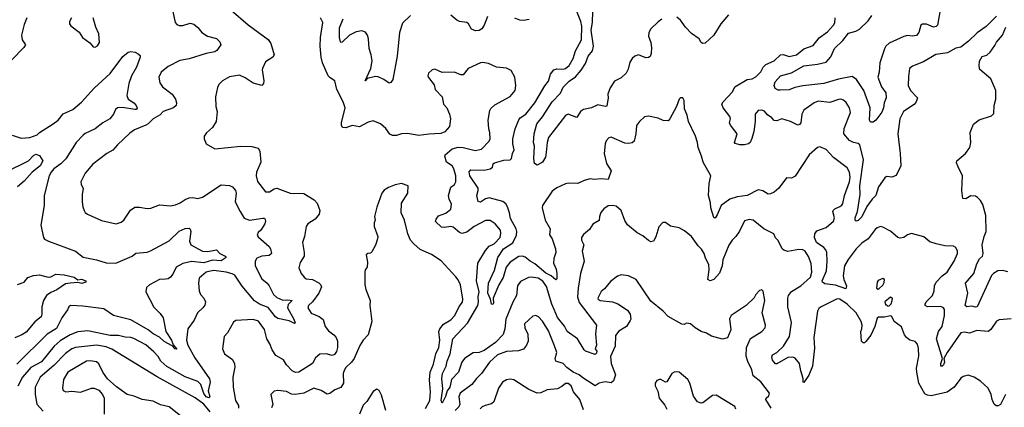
# Model space of a CAD drawing. Extents: x 1839239 to 1929705, y 762242 to 910352.
# Tile 323 of 429: x 1846724 to 1854698, y 894631 to 897769. Entities that reach past the tile are written whole.
import ezdxf

# ---------------------------------------------------------------- set-up
doc = ezdxf.new("R2010")
doc.units = 0

msp = doc.modelspace()

# ---------------------------------------------------------------- linework, layer by layer
at = {"layer": '0CON10XD'}
for points in [[(1847963.1, 897835), (1847983.3, 897745), (1847995, 897730.8), (1848015, 897722.9), (1848045, 897722.9), (1848105, 897742), (1848132.7, 897732.7), (1848165, 897705.8), (1848199.2, 897665), (1848244, 897635), (1848317.4, 897617.4), (1848345, 897590), (1848352, 897565), (1848320.2, 897519.8), (1848305, 897507.8), (1848234.7, 897495.3), (1848097, 897453), (1848020.9, 897439.1), (1847925, 897388.8), (1847869.4, 897345), (1847849.4, 897305), (1847858.3, 897258.3), (1847881.2, 897225), (1847959.2, 897165), (1847984.3, 897125), (1847992.5, 897095), (1847990, 897075), (1847970, 897055), (1847886, 897025), (1847861.4, 896998.6), (1847804.6, 896965.4), (1847765, 896927.1), (1847744, 896916), (1847652.6, 896877.4), (1847615, 896849.2), (1847515, 896757.1), (1847477.5, 896712.5), (1847430, 896685), (1847315, 896599.4), (1847255, 896525.7), (1847218, 896455), (1847221.2, 896435), (1847238, 896405), (1847229.2, 896355), (1847228.6, 896295), (1847234, 896255), (1847246, 896225), (1847255, 896208.8), (1847273.3, 896195), (1847385, 896144), (1847505, 896116.2), (1847545, 896130), (1847566.2, 896145), (1847622.3, 896227.7), (1847655, 896251.2), (1847695, 896252), (1847755, 896240), (1847785, 896244), (1847855, 896270), (1847945, 896262.9), (1847985, 896268.9), (1848022, 896285), (1848065, 896314.4), (1848095, 896325.6), (1848125, 896328.5), (1848165, 896321.5), (1848205, 896331.2), (1848355, 896431.1), (1848422.7, 896427.3), (1848448, 896415), (1848470.6, 896385), (1848477.8, 896365), (1848470, 896295), (1848509.2, 896215), (1848542.7, 896162.7), (1848585, 896145.6), (1848692.5, 896162.5), (1848705, 896161.2), (1848711.4, 896151.4), (1848714.4, 896135), (1848707.9, 896115), (1848676.1, 896063.9), (1848654.2, 896045), (1848646.2, 896025), (1848655, 896011.2), (1848743.4, 895933.4), (1848754.2, 895915), (1848761.9, 895875), (1848745, 895858.8), (1848685, 895854.7), (1848645, 895838.9), (1848631.1, 895815), (1848629.6, 895775), (1848685, 895670), (1848727.1, 895635), (1848743.3, 895613.3), (1848779.2, 895545), (1848805, 895520), (1848855, 895499.1), (1848895, 895501.2), (1848930, 895495), (1848897.3, 895462.7), (1848892.5, 895435), (1848945, 895343.8), (1848955.7, 895315), (1848949.4, 895310.6), (1848905, 895330.4), (1848815, 895350.9), (1848795, 895362.9), (1848735, 895438.8), (1848665, 895465.4), (1848625, 895492.7), (1848525, 895612.7), (1848465, 895699.6), (1848445, 895712.1), (1848395, 895725.3), (1848295, 895738.7), (1848255, 895731.5), (1848234.3, 895725), (1848177.5, 895675), (1848171.1, 895635), (1848177.1, 895575), (1848187.5, 895545), (1848213.6, 895513.6), (1848227.1, 895485), (1848222.6, 895457.4), (1848205.8, 895435), (1848164.6, 895395.4), (1848136.7, 895335), (1848086.2, 895265), (1848075.9, 895175), (1848086, 895135), (1848140.9, 895030.9), (1848261.7, 894861.7), (1848265.3, 894835), (1848251.1, 894765), (1848262.9, 894715), (1848255, 894706.4), (1848235, 894715.3), (1848215, 894743.2), (1848191.4, 894815), (1848165, 894840.4), (1848065, 894877.3), (1847915, 894961.2), (1847867.1, 895005), (1847845, 895043.3), (1847811, 895081), (1847745, 895136.1), (1847648.3, 895188.3), (1847625, 895196.1), (1847578.7, 895198.7), (1847525, 895212), (1847456.5, 895213.5), (1847275, 895250.6), (1847195, 895242.5), (1847133.3, 895216.7), (1847052.1, 895167.9), (1847004.1, 895125.9), (1846900, 895000), (1846815, 894952.9), (1846746.8, 894875), (1846708.2, 894801.8)], [(1848435.6, 897845.6), (1848575, 897727.1), (1848735, 897608), (1848758.6, 897575), (1848785.8, 897485), (1848774.1, 897465.9), (1848715, 897426.7), (1848688.8, 897375), (1848686.1, 897363.9), (1848701.4, 897275), (1848697.3, 897252.7), (1848685, 897237.5), (1848615, 897254), (1848549.4, 897299.4), (1848505, 897320), (1848422.7, 897307.3), (1848366.7, 897275), (1848336.7, 897245), (1848325, 897220), (1848310, 897145), (1848313.1, 897065), (1848323.1, 897025), (1848314.2, 896945.8), (1848283.8, 896895), (1848237.3, 896852.7), (1848216.7, 896825), (1848217.5, 896805), (1848232.5, 896765), (1848305, 896722.5), (1848515, 896744.3), (1848605, 896741.1), (1848655, 896730), (1848669.2, 896705), (1848675.6, 896615), (1848642, 896535), (1848638, 896505), (1848650.3, 896460.3), (1848715, 896376.2), (1848745.8, 896374.2), (1848785, 896399.2), (1848805, 896404.4), (1848914.1, 896364.1), (1849025, 896361.8), (1849109.5, 896309.5), (1849133.7, 896283.7), (1849153.2, 896225), (1849147.9, 896195), (1849115.9, 896154.1), (1849058, 896115), (1849043.6, 896093.6), (1849030, 896015), (1849014.3, 895965), (1849028.6, 895885), (1849028, 895855), (1848996.1, 895803.9), (1848985, 895760), (1849004, 895715), (1849026.2, 895685), (1849045, 895672), (1849095, 895664.3), (1849145, 895639.4), (1849159.4, 895625), (1849167.8, 895605), (1849145.3, 895555), (1849094.6, 895485), (1849062.2, 895455), (1849056.7, 895435), (1849085, 895393.5), (1849148.8, 895365), (1849182.4, 895342.4), (1849197.1, 895285), (1849225, 895250), (1849268.3, 895218.3), (1849286.9, 895196.9), (1849296.2, 895165), (1849297.3, 895115), (1849288.5, 895081.5), (1849272.1, 895057.9), (1849255, 895050.9), (1849205, 895064.3), (1849155, 895060), (1849119.5, 895030.5), (1849095.8, 894985), (1848985, 894914.6), (1848956.4, 894913.6), (1848929.4, 894925), (1848884.6, 894975), (1848858.9, 895015), (1848799.4, 895049.4), (1848767.8, 895095), (1848750.3, 895145), (1848724.6, 895185), (1848705, 895260), (1848657.4, 895327.4), (1848615, 895342.7), (1848475, 895333.8), (1848455, 895320), (1848407.3, 895232.7), (1848378.8, 895205), (1848366.7, 895105), (1848382.5, 895065), (1848447, 895017), (1848464.1, 894984.1), (1848465.7, 894955), (1848448.8, 894875), (1848453.4, 894793.4), (1848470.9, 894685), (1848494.4, 894645), (1848496.9, 894625)], [(1854752.1, 895347.9), (1854655, 895338.1), (1854635, 895328.6), (1854588.8, 895261.2), (1854565.8, 895244.2), (1854475, 895253.8), (1854415, 895230), (1854375, 895239.4), (1854345, 895234.4), (1854235.4, 895074.6), (1854208.8, 895025), (1854212.2, 894995), (1854205.4, 894975), (1854195, 894964), (1854185, 894963.3), (1854182.9, 894985), (1854197.5, 895025), (1854148.5, 895185), (1854163.7, 895245), (1854194, 895286), (1854214.7, 895375), (1854213.3, 895423.3), (1854205, 895436.5), (1854185, 895447.5), (1854075, 895443.3), (1854058.1, 895455), (1854056.7, 895465), (1854065, 895485.6), (1854115.9, 895535), (1854130.5, 895575), (1854131.8, 895615), (1854144.7, 895645.3), (1854194.2, 895695.8), (1854234.3, 895725), (1854292, 895815), (1854318.8, 895875), (1854318.1, 895895), (1854305, 895923.8), (1854287.5, 895935), (1854215, 895938.8), (1854145, 895953.3), (1854095, 895970), (1854045, 896011.2), (1853945, 896036.7), (1853915, 896026.2), (1853885, 896006.2), (1853855, 896001.2), (1853835, 896006.2), (1853775, 896058), (1853715, 896090), (1853695, 896093.8), (1853667.3, 896082.7), (1853650.9, 896069.1), (1853595.7, 895995), (1853545, 895960.8), (1853497.1, 895915), (1853432.2, 895827.8), (1853402.3, 895775), (1853392.1, 895695), (1853397.3, 895665), (1853418.5, 895615), (1853415, 895590), (1853330.2, 895620.2), (1853245, 895629.6), (1853225.3, 895645), (1853221.8, 895655), (1853258.2, 895735), (1853263.9, 895815), (1853259.7, 895885), (1853252.8, 895905), (1853235, 895925.3), (1853176.2, 895965), (1853161.8, 896005), (1853164.5, 896035.5), (1853180, 896060), (1853255, 896087.3), (1853315, 896137.5), (1853323.8, 896165), (1853308.9, 896215), (1853310.8, 896225), (1853325, 896238.6), (1853365, 896255.6), (1853382.2, 896267.8), (1853389.1, 896280.9), (1853403.7, 896346.3), (1853444.1, 896455), (1853448.4, 896495), (1853444.6, 896535), (1853425, 896570.5), (1853314.1, 896654.1), (1853255, 896719.2), (1853205, 896739.2), (1853185, 896734), (1853118, 896675), (1853005, 896501.2), (1852975, 896486.7), (1852935, 896487.5), (1852871.2, 896405), (1852835, 896373.8), (1852805, 896358), (1852785, 896356), (1852743, 896383), (1852705, 896391.2), (1852615, 896344.3), (1852535, 896334.4), (1852474.6, 896315.4), (1852404.4, 896265), (1852372.1, 896187.9), (1852355, 896161.2), (1852345, 896166.7), (1852320.7, 896245), (1852317.4, 896287.4), (1852302.7, 896345), (1852307.8, 896442.2), (1852320.6, 896505), (1852258, 896615), (1852246.2, 896665), (1852218.1, 896735), (1852213.1, 896775), (1852195.8, 896825), (1852139.4, 896945), (1852129.4, 896995), (1852108.3, 897048.3), (1852106, 897115), (1852095, 897137.5), (1852075, 897136.7), (1852063.8, 897125), (1852042.5, 897065), (1851988.8, 896965), (1851975, 896951.2), (1851935, 896952), (1851895, 896972), (1851815, 896988.8), (1851785, 896982.5), (1851743.3, 896945), (1851718.3, 896911.7), (1851714.4, 896845), (1851699.2, 896785), (1851685, 896772.5), (1851655, 896766.9), (1851625, 896769.4), (1851515, 896818), (1851495, 896813.3), (1851472.3, 896787.7), (1851464.2, 896765), (1851456.9, 896685), (1851477.1, 896605), (1851513.3, 896545), (1851490, 896475), (1851431.7, 896481.7), (1851375, 896474.4), (1851345, 896479.6), (1851295, 896467.7), (1851245, 896441.5), (1851165, 896444.5), (1851145, 896438.8), (1851075, 896407.5), (1851035, 896380.4), (1850957.5, 896265), (1850954.6, 896245), (1850978, 896145), (1851018.5, 896075), (1851015, 896026.7), (1851035.5, 895995), (1851063.3, 895915), (1851064.6, 895885), (1851048.7, 895835), (1851047.5, 895797.5), (1851068.1, 895748.1), (1851074.6, 895714.6), (1851075, 895670), (1851065, 895663.8), (1851027.3, 895695), (1850985, 895717.2), (1850895, 895793.5), (1850856.5, 895815), (1850817.2, 895847.2), (1850795, 895855.4), (1850765, 895851.5), (1850695, 895804.6), (1850664.7, 895765.3), (1850639.2, 895680.8), (1850605, 895621.2), (1850558.8, 895515), (1850561.2, 895475), (1850555, 895463.8), (1850543.8, 895465), (1850536.7, 895505), (1850514.7, 895555), (1850519.2, 895635), (1850568.9, 895741.1), (1850596.5, 895845), (1850642.2, 895915), (1850717, 895963), (1850747.4, 896025), (1850750.3, 896055), (1850745.3, 896075), (1850698.1, 896158.1), (1850691.6, 896205), (1850675.2, 896255.2), (1850659.5, 896279.5), (1850637.8, 896297.8), (1850525, 896326.2), (1850495, 896318.5), (1850455, 896290.8), (1850435.7, 896295.7), (1850426.8, 896345), (1850437.1, 896385), (1850435.6, 896405), (1850369.6, 896505), (1850362.5, 896537.5), (1850376.5, 896553.5), (1850485, 896551.4), (1850535, 896561.9), (1850553.8, 896575), (1850558.3, 896601.7), (1850569.4, 896610.6), (1850645, 896632.2), (1850694.7, 896635.3), (1850707.3, 896645), (1850714.5, 896685), (1850727.8, 896715), (1850716.7, 896765), (1850718.7, 896805), (1850735.7, 896885), (1850765, 896957.5), (1850776.2, 896973.8), (1850822.1, 897005), (1850895.5, 897095), (1850975.3, 897234.7), (1851005, 897272), (1851023.3, 897326.7), (1851048.2, 897361.8), (1851075, 897371.5), (1851125, 897367.5), (1851145, 897374.5), (1851175, 897396.9), (1851205, 897454), (1851225, 897518), (1851274.6, 897605), (1851275, 897717.5), (1851266.9, 897755), (1851235.4, 897835)], [(1851925, 897772), (1851895, 897751.2), (1851835.6, 897694.4), (1851820, 897665), (1851815.7, 897635), (1851835.4, 897585.4), (1851840, 897545), (1851838.2, 897495), (1851829.4, 897470.6), (1851815, 897461.9), (1851795, 897461.1), (1851735, 897484.4), (1851705, 897474.4), (1851685, 897455.7), (1851664.6, 897425), (1851651.8, 897368.2), (1851634.6, 897335), (1851595, 897299.6), (1851540, 897270), (1851505, 897217.5), (1851485.9, 897165), (1851490, 897135), (1851479.8, 897070.2), (1851465, 897066.5), (1851405, 897079.1), (1851353.6, 897056.4), (1851289.1, 897040.9), (1851264.4, 897025), (1851235, 896978), (1851165, 897004.5), (1851145, 896994.6), (1851007.5, 896815), (1850995.4, 896775), (1850987.8, 896695), (1850983.2, 896656.8), (1850958.8, 896615), (1850915, 896590), (1850892.2, 896605), (1850887.1, 896645), (1850893.3, 896745), (1850885.6, 896775.6), (1850888.9, 896845), (1850912.7, 896925), (1850957.8, 896982.2), (1851035.4, 897105), (1851104.2, 897175), (1851126, 897224), (1851175, 897272), (1851225, 897305.3), (1851270.6, 897359.4), (1851304.7, 897415), (1851327, 897473), (1851363.3, 897516.7), (1851371.6, 897555), (1851350.6, 897685), (1851362, 897745), (1851366.6, 897835)], [(1854178.9, 897845), (1854155.4, 897725), (1854147.1, 897712.9), (1854125, 897709.4), (1854067, 897733), (1854035, 897732.9), (1854022.9, 897725), (1854004.6, 897665.4), (1853988, 897642), (1853955, 897636.2), (1853915, 897641.3), (1853885, 897633.3), (1853765, 897579.7), (1853737.1, 897555), (1853727.1, 897532.9), (1853689.4, 897420.6), (1853684.6, 897345), (1853673.1, 897305), (1853703.1, 897225), (1853737.6, 897177.6), (1853741.4, 897135), (1853724.6, 897095.4), (1853720.7, 897055), (1853705, 897020), (1853657.5, 896955), (1853635, 896939.6), (1853615, 896940), (1853604.7, 896954.7), (1853610.4, 897055), (1853559.3, 897195), (1853501.5, 897285), (1853465, 897310), (1853355, 897288.7), (1853235, 897252.7), (1853066.2, 897233.8), (1853000.8, 897219.2), (1852955, 897200.8), (1852881.2, 897198.8), (1852865, 897197.5), (1852840.7, 897210.7), (1852833.3, 897235), (1852841.2, 897265), (1852884, 897315), (1852975, 897337.7), (1853075, 897396.1), (1853185, 897408.2), (1853255, 897426.2), (1853291.9, 897468.1), (1853321.5, 897535), (1853390.4, 897599.6), (1853435, 897660.6), (1853495, 897676.1), (1853525, 897692), (1853595, 897760), (1853625.9, 897804.1)], [(1846782, 897785), (1846759.3, 897730.7), (1846739.4, 897645), (1846744.3, 897605), (1846770, 897565), (1846758, 897545), (1846659.4, 897445)], [(1847143.3, 897785), (1847127.5, 897755), (1847126.7, 897735), (1847138.3, 897718.3), (1847205, 897666.7), (1847233.3, 897625), (1847291.7, 897581.7), (1847318.3, 897548.3), (1847335, 897547.5), (1847355, 897557.5), (1847370, 897585), (1847363.8, 897655), (1847339.1, 897709.1), (1847319.2, 897785)], [(1854708.1, 894735), (1854666.2, 894653.8), (1854648.3, 894641.7), (1854631.7, 894641.7), (1854615, 894656), (1854599.5, 894695), (1854592.5, 894735), (1854565.9, 894785.9), (1854505, 894841.8), (1854455, 894873.6), (1854405, 894891.4), (1854365, 894880), (1854345, 894866.2), (1854290.6, 894795), (1854235, 894754.6), (1854105.5, 894724.5), (1854075, 894728.9), (1854055, 894741.1), (1854004.7, 894825), (1853988.8, 894915), (1853988, 894948), (1854004.4, 895045), (1854002.7, 895107.3), (1853995, 895142.5), (1853975, 895163.3), (1853932.5, 895175), (1853905, 895196.2), (1853888.7, 895218.7), (1853865, 895281.2), (1853805.8, 895325.8), (1853786.7, 895365), (1853775, 895372.5), (1853725, 895360), (1853678.3, 895361.7), (1853667, 895353), (1853648.8, 895285), (1853616.7, 895215), (1853575.9, 895164.1), (1853565, 895152.5), (1853555, 895152.5), (1853542, 895165), (1853534.6, 895245), (1853543.8, 895266.2), (1853546.4, 895296.4), (1853538.9, 895325), (1853497.2, 895395), (1853425, 895465.3), (1853365, 895506.2), (1853345, 895509.1), (1853209.6, 895440.4), (1853195, 895430), (1853185, 895410), (1853154.6, 895195), (1853161.3, 895108.7), (1853145.6, 894965), (1853115, 894890), (1853075, 894832.5), (1853070, 894835), (1853067.5, 894865), (1853048.9, 894925), (1853039.5, 894985), (1853005, 895028.6), (1852985, 895035.6), (1852945, 895033.1), (1852855, 894982.5), (1852845, 894982.5), (1852821.7, 895011.7), (1852815, 895040), (1852821.2, 895055), (1852855, 895075.7), (1852908.6, 895125), (1852956.8, 895205), (1852973.7, 895316.3), (1852945.6, 895445), (1852943.5, 895515), (1852949.7, 895535), (1852975, 895568.4), (1853051.1, 895615), (1853127.7, 895685), (1853140.3, 895725), (1853133.6, 895795), (1853111.7, 895851.7), (1853084, 895895), (1853065, 895904.4), (1853035, 895908.2), (1852945, 895893.5), (1852912.2, 895902.2), (1852899.2, 895915), (1852865, 895980), (1852843.9, 896003.9), (1852832.5, 896035), (1852750, 896075), (1852665, 896145.7), (1852631.2, 896151.2), (1852595, 896140), (1852553.3, 896056.7), (1852524.2, 896015), (1852492.5, 895985), (1852466.6, 895943.4), (1852418.1, 895825), (1852413.6, 895775), (1852392, 895718), (1852345, 895666.2), (1852315, 895656), (1852296.2, 895666.2), (1852306.3, 895743.7), (1852305, 895786.7), (1852278.1, 895838.1), (1852266, 895876), (1852245, 895911.2), (1852218.3, 895938.3), (1852163.3, 896015), (1852108.8, 896058.8), (1852065, 896082.5), (1851995, 896097.5), (1851955, 896127.5), (1851933, 896127), (1851899.3, 896090.7), (1851875, 896010), (1851857.5, 895975), (1851835, 895970), (1851815, 895980), (1851769.5, 896019.5), (1851724, 896044), (1851647, 896107), (1851625, 896142), (1851594.3, 896225), (1851555, 896258), (1851525, 896266), (1851488.3, 896261.7), (1851455, 896237.5), (1851431.2, 896208.8), (1851418.8, 896175), (1851416.1, 896143.9), (1851365, 896112.5), (1851338.8, 896071.2), (1851290.3, 896029.7), (1851274.4, 896005.6), (1851274.3, 895985), (1851291.2, 895945), (1851278.8, 895895), (1851296, 895815), (1851265.7, 895715), (1851245.4, 895595), (1851241.8, 895525), (1851255, 895480), (1851394.3, 895295), (1851387.9, 895225), (1851393.8, 895135), (1851385.4, 895105.4), (1851397.9, 895085), (1851395, 895068.8), (1851385, 895058), (1851306.4, 895086.4), (1851296.1, 895096.1), (1851240.5, 895185), (1851156.2, 895245), (1851135, 895286.7), (1851079.1, 895359.1), (1851053.1, 895423.1), (1851032.1, 895465), (1850990.2, 895610.2), (1850961.1, 895651.1), (1850922, 895675), (1850865, 895683.8), (1850845, 895682.5), (1850779.7, 895650.3), (1850755.4, 895615), (1850746.9, 895535), (1850717.6, 895482.4), (1850660.3, 895345), (1850654, 895265), (1850638.4, 895221.6), (1850576.5, 895155), (1850485, 895090), (1850445.8, 895075.8), (1850395, 895070.6), (1850325, 895025.6), (1850303.8, 894996.2), (1850277.6, 894915), (1850220.8, 894855), (1850208.1, 894795), (1850185.3, 894765), (1850171.9, 894718.1), (1850145, 894664), (1850136, 894685), (1850150.9, 894779.1), (1850141.8, 894865), (1850148.8, 894905), (1850178.7, 894965), (1850185, 895004), (1850210.5, 895065), (1850230.9, 895185), (1850349.2, 895310.8), (1850434.4, 895455), (1850439.1, 895485), (1850435.6, 895525), (1850443.6, 895565), (1850423.6, 895655), (1850433.4, 895796.6), (1850495, 895901.1), (1850525.2, 895934.8), (1850565, 895955.4), (1850615.4, 896005), (1850621.4, 896041.4), (1850617.9, 896065), (1850575, 896115.6), (1850535, 896143.1), (1850495, 896144.4), (1850405, 896095.4), (1850345, 896048.7), (1850305, 896038), (1850286.6, 896046.6), (1850235, 896090), (1850215, 896093.8), (1850165, 896086.2), (1850140.5, 896090.5), (1850092.5, 896135), (1850095.7, 896155), (1850115, 896180), (1850175, 896203.3), (1850215.6, 896235), (1850221.4, 896275), (1850201.4, 896315), (1850197.1, 896345), (1850215, 896413.8), (1850245, 896434.2), (1850255.5, 896455), (1850254.5, 896505), (1850240.8, 896560.8), (1850225, 896586.7), (1850181.1, 896615), (1850166.2, 896665), (1850168.8, 896675), (1850227.3, 896722.7), (1850275, 896737.1), (1850314.3, 896734.3), (1850411.2, 896708.8), (1850465, 896721.9), (1850525, 896785.4), (1850535.2, 896804.8), (1850532.5, 896855), (1850523.7, 896885), (1850516.6, 896955), (1850531.3, 897035), (1850539.5, 897050.5), (1850570.8, 897079.2), (1850695, 897146.2), (1850735.8, 897195), (1850742, 897235), (1850733.3, 897305), (1850705, 897357.5), (1850666.1, 897376.1), (1850585, 897383.8), (1850520, 897415), (1850475, 897423.3), (1850455, 897420), (1850355, 897372.5), (1850315, 897323.3), (1850295, 897323.3), (1850245, 897343.3), (1850145, 897341.2), (1850085, 897368.8), (1850065, 897362.5), (1850033.3, 897335), (1850030, 897315), (1850035, 897300), (1850080.7, 897240.7), (1850087.5, 897205), (1850146.2, 897145), (1850156.7, 897085), (1850184.2, 897054.2), (1850205.8, 897005), (1850212.5, 896965), (1850203.8, 896905), (1850167.6, 896862.4), (1850135, 896847.1), (1850038.3, 896841.7), (1849955, 896831.4), (1849865, 896847), (1849816.3, 896843.7), (1849775, 896831.1), (1849742.1, 896832.1), (1849722.4, 896842.4), (1849688.3, 896888.3), (1849646.8, 896926.8), (1849585, 896950.8), (1849545, 896940), (1849475, 896902.5), (1849415, 896911.4), (1849365, 896893.8), (1849337, 896897), (1849328.8, 896915), (1849330, 896935), (1849360.8, 897055), (1849344, 897105), (1849293.1, 897205), (1849275, 897273.8), (1849237, 897297), (1849220.6, 897315), (1849175, 897420), (1849164.6, 897464.6), (1849157.9, 897555), (1849158.9, 897625), (1849178.5, 897745), (1849160.6, 897785)], [(1849887.8, 897802.2), (1849825, 897742), (1849800.4, 897665), (1849779.5, 897475), (1849744.3, 897285), (1849730, 897260), (1849715.8, 897254.2), (1849673.8, 897285), (1849626.3, 897306.3), (1849605, 897308.1), (1849538.3, 897291.7), (1849522.5, 897275), (1849566.4, 897373.6), (1849577.5, 897435), (1849569.5, 897485), (1849552.9, 897535), (1849549.2, 897615), (1849540.9, 897645), (1849525, 897667.1), (1849495, 897678.9), (1849448.6, 897671.4), (1849394, 897645), (1849335, 897586.2), (1849325, 897583.3), (1849320.5, 897590.5), (1849314.6, 897624.6), (1849315, 897703.3), (1849344, 897776)], [(1850513.1, 897795), (1850486, 897725), (1850465.2, 897694.8), (1850445, 897682.4), (1850415, 897678.2), (1850382.8, 897692.8), (1850359.2, 897735), (1850346.2, 897745), (1850285, 897754.4), (1850263.3, 897765), (1850215, 897806.2)], [(1850848.6, 897771.4), (1850805, 897762), (1850775, 897765.3), (1850735, 897782.5)], [(1852465, 897807.1), (1852400.8, 897735), (1852345, 897643.8), (1852275, 897580), (1852255, 897577.5), (1852244, 897584), (1852226.7, 897615), (1852165, 897656), (1852115, 897708.8), (1852074.3, 897764.3), (1852045, 897790)], [(1854635, 897797.5), (1854550, 897715), (1854478.3, 897661.7), (1854407.5, 897595), (1854345, 897547.1), (1854305, 897537.8), (1854238.8, 897501.2), (1854142.4, 897487.6), (1854043.4, 897426.6), (1853955, 897393.8), (1853931.2, 897375), (1853920.9, 897309.1), (1853920, 897235), (1853938, 897195), (1853994, 897135), (1853983.3, 897105), (1853966.8, 897083.2), (1853882.5, 897025), (1853852, 896965), (1853834.6, 896844.6), (1853854.4, 896685), (1853859.2, 896585), (1853821.7, 896508.3), (1853786.6, 896493.4), (1853745, 896498.8), (1853730.9, 896489.1), (1853678.1, 896415), (1853656.7, 896345), (1853627.8, 896315), (1853584.3, 896255.7), (1853545, 896172.2), (1853515, 896141.9), (1853498, 896138), (1853490, 896145), (1853490.6, 896165), (1853509.1, 896215), (1853531.3, 896355), (1853527.8, 896425), (1853556.2, 896635), (1853528, 896755), (1853515.5, 896765.5), (1853475.4, 896775.4), (1853445, 896791.5), (1853399.2, 896845), (1853400.7, 896889.3), (1853451.2, 897018.8), (1853444.2, 897055), (1853418.3, 897098.3), (1853395, 897118.8), (1853375, 897125.8), (1853355, 897124), (1853285, 897097.5), (1853190.7, 897109.3), (1853158.8, 897095), (1853074.7, 897035.3), (1853057.9, 897005), (1853050.7, 896935), (1853039.3, 896920.7), (1853025, 896915.4), (1852965, 896943.8), (1852895, 896967.1), (1852855, 896950), (1852835, 896953.3), (1852815, 896975.6), (1852779.1, 896999.1), (1852755, 897027.5), (1852735, 897035.5), (1852705, 897032.5), (1852680.8, 897005), (1852681.4, 896945), (1852668.5, 896865), (1852653.8, 896806.2), (1852639.2, 896775), (1852625, 896762.9), (1852594.3, 896755.7), (1852555, 896757.1), (1852517, 896767), (1852513.3, 896775), (1852533.3, 896845), (1852479.2, 896915), (1852473.1, 896935), (1852479.4, 896965), (1852475.7, 896985), (1852420, 897055), (1852410, 897085), (1852420, 897105), (1852497.1, 897185), (1852516.7, 897225), (1852615, 897284.6), (1852655, 897290), (1852685, 897305.4), (1852725, 897347.1), (1852746, 897385), (1852766.7, 897405), (1852832.8, 897437.2), (1852885, 897484.2), (1852907.2, 897487.2), (1852955, 897471.2), (1853015, 897485.3), (1853075, 897533.1), (1853150.4, 897559.6), (1853197.8, 897622.2), (1853265, 897671.5), (1853315.8, 897724.2), (1853326.2, 897743.8), (1853328.8, 897785)], [(1854725, 895728.1), (1854685, 895739.4), (1854645, 895734.5), (1854610.6, 895715), (1854595, 895697.1), (1854478, 895445), (1854465, 895442), (1854435, 895450), (1854394.3, 895444.3), (1854380.8, 895455), (1854403.1, 895555), (1854384, 895635), (1854451.1, 895715), (1854475, 895792.9), (1854497.8, 895832.2), (1854520, 895855), (1854527.8, 895875), (1854518.6, 895945), (1854535.7, 896015), (1854552.2, 896055), (1854548.5, 896185), (1854523.6, 896273.6), (1854505.5, 896305.5), (1854480.3, 896330.3), (1854465, 896340), (1854426, 896344), (1854385, 896318.8), (1854360.8, 896320.8), (1854354.3, 896385), (1854358.8, 896505), (1854325, 896577.5), (1854310.7, 896610.7), (1854312.5, 896625), (1854383.2, 896686.8), (1854417.8, 896735), (1854425.5, 896775), (1854422.3, 896855), (1854447.3, 896922.7), (1854495, 896959.4), (1854595, 896990), (1854611.7, 897008.3), (1854615.8, 897075), (1854628.1, 897125), (1854630, 897195), (1854589.1, 897289.1), (1854500.8, 897365), (1854494.3, 897395), (1854497.1, 897432.9), (1854519.5, 897470.5), (1854555, 897482), (1854583.8, 897505), (1854621.2, 897558.8), (1854633.3, 897586.7), (1854684.3, 897645), (1854710.5, 897709.5)], [(1846662.5, 896835), (1846735, 896808.8), (1846805, 896815.6), (1846865, 896837.9), (1846884.2, 896855.8), (1846994.5, 896925.5), (1847035, 896955.5), (1847075, 897007.7), (1847155, 897042.2), (1847225, 897101.8), (1847325.8, 897214.2), (1847457.4, 897332.6), (1847557.9, 897472.1), (1847602.5, 897505), (1847625, 897511.2), (1847660, 897505), (1847683.6, 897493.6), (1847698.3, 897478.3), (1847700, 897465), (1847670, 897385), (1847629.4, 897315), (1847608, 897252), (1847590, 897155), (1847600.8, 897125), (1847647.5, 897095), (1847665.6, 897075), (1847675, 897052.5), (1847667.3, 897042.7), (1847655, 897041.5), (1847555, 897058.8), (1847514.6, 897055.4), (1847498.3, 897041.7), (1847483.2, 897005), (1847454.4, 896965.6), (1847397, 896933), (1847335, 896884.5), (1847255, 896848.8), (1847237.8, 896835), (1847180.6, 896775), (1847097.4, 896642.6), (1847057.8, 896602.2), (1846999.2, 896560.8), (1846978.5, 896535), (1846963.5, 896505), (1846922.2, 896345), (1846920.6, 896265), (1846894.2, 896105), (1846916.4, 896006.4), (1846925, 895992.5), (1846956.4, 895976.4), (1847175, 895896), (1847236.8, 895846.8), (1847346.1, 895826.1), (1847425, 895799.5), (1847501.6, 895798.4), (1847635, 895855.5), (1847665, 895878.5), (1847755, 895887.9), (1847781.7, 895898.3), (1847935, 895978.6), (1848015, 896057.5), (1848065, 896079.2), (1848095, 896081.2), (1848105, 896072.5), (1848109.4, 896055), (1848099.4, 895975), (1848110, 895945), (1848205, 895893.8), (1848247.9, 895892.1), (1848316.9, 895906.9), (1848345.8, 895875), (1848387.5, 895855), (1848396, 895845), (1848355, 895817.5), (1848285, 895822.3), (1848215, 895799.3), (1848115, 895812.4), (1848044.2, 895795.8), (1847991.4, 895765), (1847965, 895708.8), (1847943.8, 895685), (1847925, 895672), (1847905, 895667.5), (1847855, 895666.5), (1847775, 895623.1), (1847749.7, 895600.3), (1847744.4, 895565), (1847811.3, 895441.3), (1847861.2, 895391.2), (1847886.2, 895355), (1847907.9, 895245), (1847953.1, 895175), (1847967.2, 895137.2), (1847995, 895102.5), (1847978.8, 895105), (1847957.6, 895127.6), (1847895, 895164.7), (1847855, 895197.8), (1847805, 895224.6), (1847765, 895259.2), (1847625, 895338.2), (1847483.5, 895373.5), (1847405, 895428.2), (1847235, 895448.9), (1847136.1, 895453.9), (1847121.2, 895445), (1847109.7, 895420.3), (1847065.5, 895354.5), (1847021.3, 895268.7), (1846947, 895223), (1846700.1, 894979.9)], [(1846615, 896538.5), (1846795, 896625.4), (1846835, 896668.4), (1846855, 896680.5), (1846885, 896670.7), (1846912.2, 896625), (1846890.5, 896585), (1846824.6, 896535.4), (1846759, 896461), (1846706, 896415)], [(1850009.8, 894620.2), (1850046.6, 894685), (1850050.9, 894755), (1850043.1, 894853.1), (1850048.2, 894915), (1850075, 894979.2), (1850094.7, 895065), (1850118.6, 895115), (1850126.2, 895175), (1850117.1, 895245), (1850125, 895265.6), (1850156.9, 895303.1), (1850215, 895338.6), (1850248.6, 895375), (1850283.6, 895446.4), (1850309.1, 895480.9), (1850312.5, 895505), (1850292.6, 895622.6), (1850275, 895663.3), (1850256.8, 895686.8), (1850137.9, 895817.9), (1850058.3, 895868.3), (1849968.1, 895908.1), (1849914.5, 895954.5), (1849889.2, 895985), (1849865.8, 896035.8), (1849841.2, 896145), (1849814, 896205), (1849815.9, 896284.1), (1849866.7, 896365), (1849870, 896425), (1849815, 896443.3), (1849765, 896433.3), (1849709.3, 896410.7), (1849675, 896387.5), (1849656.7, 896365), (1849615, 896250), (1849596.7, 896175), (1849601.2, 896145), (1849593.8, 896125), (1849593.3, 896095), (1849623.3, 896015), (1849621.2, 895995), (1849605.9, 895944.1), (1849575, 895890), (1849565, 895880), (1849543, 895877), (1849530, 895865), (1849540, 895805), (1849536.7, 895765), (1849522.5, 895745), (1849517.5, 895725), (1849518.8, 895625), (1849526.7, 895585), (1849563.3, 895495), (1849558.8, 895455), (1849576.2, 895325), (1849545, 895216.7), (1849506.2, 895175), (1849478.7, 895131.3), (1849433.1, 895026.9), (1849411.2, 894995), (1849365, 894952), (1849350.2, 894929.8), (1849343.3, 894905), (1849346.4, 894826.4), (1849325, 894790.6), (1849276.9, 894773.1), (1849235, 894743.5), (1849215, 894738.2), (1849165, 894767.5), (1849105, 894785.5), (1849025, 894745.6), (1848955, 894733.5), (1848925, 894738.1), (1848885, 894760), (1848814.1, 894765.9), (1848785, 894761.2), (1848756.7, 894735), (1848773.9, 894653.9), (1848764.2, 894625.8)], [(1846705, 895625.5), (1846759.4, 895645), (1846789.5, 895680.5), (1846835, 895699.2), (1846885, 895703.1), (1846955, 895684), (1846975, 895687.7), (1847015, 895708.2), (1847085, 895704.6), (1847164.5, 895684.5), (1847195, 895663.3), (1847225, 895669.2), (1847260, 895655), (1847260, 895645), (1847227.3, 895632.7), (1847195, 895640), (1847133.2, 895636.8), (1847095, 895630), (1847025, 895582.3), (1846975, 895560.9), (1846941.1, 895535), (1846917.6, 895495), (1846902.2, 895445), (1846904.2, 895385), (1846898, 895362), (1846846.7, 895323.2), (1846775, 895240.4), (1846742.2, 895217.8), (1846685, 895192.5)], [(1852808.5, 894625), (1852765.6, 894695), (1852768, 894705), (1852791.4, 894725), (1852796.9, 894745), (1852725, 894838.2), (1852664.5, 894885), (1852652.1, 894935), (1852620.5, 895000.5), (1852607.7, 895045), (1852610, 895115), (1852642.4, 895187.6), (1852733.8, 895245), (1852761.2, 895275), (1852763.8, 895295), (1852736, 895395), (1852758.8, 895495), (1852745, 895570), (1852735, 895582.5), (1852715, 895576.7), (1852686.4, 895543.6), (1852673, 895517), (1852606.7, 895455), (1852508.7, 895391.3), (1852485.7, 895374.3), (1852473.2, 895346.8), (1852481.7, 895258.3), (1852456, 895194), (1852416.4, 895183.6), (1852327.7, 895207.7), (1852285, 895231.2), (1852242.5, 895245), (1852195, 895273.3), (1852155, 895306.7), (1852125, 895312.5), (1852105, 895302.5), (1852085, 895303.3), (1851975, 895366.7), (1851935, 895410), (1851835, 895490), (1851715.6, 895665.6), (1851655, 895696), (1851595, 895703.8), (1851565, 895693.8), (1851509.4, 895650.6), (1851459.7, 895590.3), (1851432.6, 895567.4), (1851406, 895515), (1851408.8, 895505), (1851425, 895494.3), (1851525, 895485.7), (1851567.4, 895467.4), (1851645, 895416.2), (1851668.8, 895385), (1851673.3, 895345), (1851666.4, 895333.6), (1851638.8, 895285), (1851575, 895246.9), (1851548.3, 895211.7), (1851545.5, 895125), (1851507.4, 895042.6), (1851514.8, 894984.8), (1851548.9, 894895), (1851533.6, 894846.4), (1851515, 894828), (1851465, 894836.6), (1851416.7, 894825), (1851385, 894806), (1851285, 894868.8), (1851254.1, 894895), (1851205.1, 894915.1), (1851154, 894954), (1851125, 894984.6), (1851065.3, 895005.3), (1851060, 895025), (1851072.7, 895075), (1851055, 895128.8), (1851005, 895249.2), (1850958.8, 895328.8), (1850925, 895364.2), (1850905, 895374), (1850880.3, 895369.7), (1850813, 895307), (1850814.2, 895275), (1850837.7, 895222.3), (1850841.4, 895165), (1850829.4, 895135), (1850805, 895101.1), (1850763.3, 895086.7), (1850665, 895083.8), (1850593.7, 895056.3), (1850528.2, 894995), (1850464.4, 894905), (1850423.1, 894865), (1850384.8, 894815.2), (1850291.1, 894745), (1850280.3, 894715), (1850289.1, 894655), (1850278.9, 894635), (1850250, 894605)], [(1853675, 895587.5), (1853685, 895592.5), (1853715, 895620), (1853725, 895640), (1853727.5, 895665), (1853715, 895672.5), (1853675, 895657.5), (1853667.5, 895645), (1853662.5, 895595), (1853675, 895587.5)], [(1853755, 895450), (1853765, 895452.5), (1853782.3, 895467.7), (1853790.8, 895495), (1853791.2, 895515), (1853775, 895523.8), (1853730, 895485), (1853735, 895460), (1853745, 895460), (1853755, 895450)], [(1848265.2, 894595), (1848214.7, 894655), (1848145, 894707.7), (1847837.7, 894877.7), (1847471, 895101), (1847425, 895121.1), (1847345, 895134.2), (1847175, 895115.4), (1847145, 895103.5), (1847095, 895066.2), (1847000.3, 894969.7), (1846889.5, 894875), (1846849.1, 894795), (1846850, 894735), (1846863.5, 894655), (1846915, 894598.9)], [(1848025, 894562.9), (1847934.6, 894634.6), (1847865, 894650), (1847805, 894680), (1847715, 894692.7), (1847650.9, 894720.9), (1847595, 894734.4), (1847506.6, 894796.6), (1847435, 894862.5), (1847396.3, 894916.3), (1847363.6, 894983.6), (1847345, 894998.1), (1847295, 895006.4), (1847265, 895003.6), (1847113.7, 894916.3), (1847078.9, 894855), (1847070, 894785), (1847076.1, 894766.1), (1847096, 894756), (1847145, 894760.8), (1847215, 894754.6), (1847305, 894786.9), (1847326.2, 894786.2), (1847365, 894770.8), (1847394.5, 894734.5), (1847407.8, 894705), (1847408.6, 894575)], [(1852524.2, 894615), (1852515, 894636), (1852365, 894730), (1852335, 894726.7), (1852255, 894666.7), (1852243.6, 894663.6), (1852213.9, 894673.9), (1852180.9, 894720.9), (1852151.9, 894825), (1852135.8, 894855), (1852065, 894914), (1852045, 894919.2), (1852025, 894916.2), (1852006.2, 894905), (1851965, 894836.7), (1851955, 894833.3), (1851915.9, 894855.9), (1851905, 894856.2), (1851885, 894846.7), (1851870, 894825), (1851870, 894805), (1851891.7, 894761.7), (1851902.5, 894705), (1851948.4, 894648.4), (1851963.8, 894615)], [(1851290.3, 894610.3), (1851260.4, 894695), (1851207.8, 894755), (1851189.2, 894805), (1851165, 894824.3), (1851145, 894822.9), (1851115, 894798.9), (1851078.3, 894781.7), (1850995, 894772), (1850945, 894747.5), (1850915, 894744.2), (1850846.2, 894775), (1850725, 894852), (1850695, 894859.2), (1850665.8, 894854.2), (1850635, 894834), (1850600.5, 894785), (1850564.2, 894675), (1850545, 894658.1), (1850494.6, 894645.4), (1850468.8, 894635), (1850452, 894618)], [(1849688, 894605), (1849655, 894729.4), (1849635, 894768.1), (1849615, 894778.6), (1849585, 894758), (1849535, 894677.5), (1849505, 894648.8), (1849476.9, 894575)]]:
    msp.add_lwpolyline(points, dxfattribs=at)

doc.saveas('drawing.dxf')
